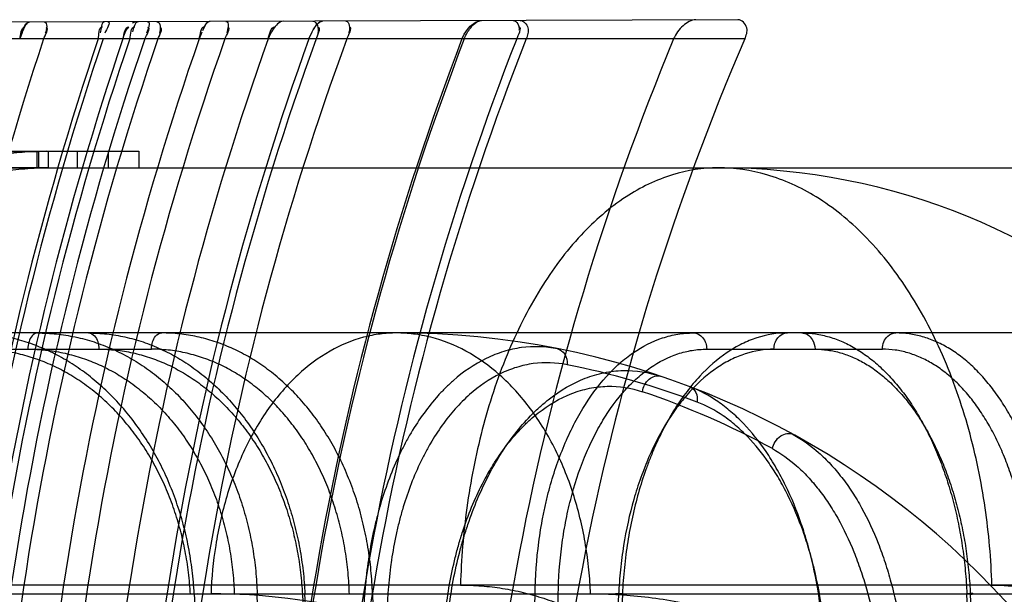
# Model space of a CAD drawing. Header units: millimetres. Extents: x 0 to 297, y 0 to 210.
# Tile 293 of 455: x 145.4485 to 145.5738, y 160.0682 to 160.1413. Entities that reach past the tile are written whole.
import ezdxf

# ---------------------------------------------------------------- set-up
doc = ezdxf.new("R2010")
doc.units = ezdxf.units.MM
doc.header["$LTSCALE"] = 16.335
doc.layers.add('INTFCLR_144815', color=7, linetype='CONTINUOUS')
doc.layers.add('INTFCLR_72935', color=7, linetype='CONTINUOUS')

msp = doc.modelspace()

# ---------------------------------------------------------------- linework, layer by layer
at = {"layer": 'INTFCLR_144815', "color": 9, "linetype": 'Continuous'}
for p, q in [((145.3242525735, 160.1245782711), (145.4521979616, 160.1245782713)), ((145.4521979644, 160.1224782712), (145.4521979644, 160.1245782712)), ((145.3539629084, 160.1224782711), (145.6423919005, 160.1224782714)), ((145.6014636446, 160.1014782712), (145.3308172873, 160.1014782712)), ((145.425173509, 160.0994149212), (145.4652949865, 160.0994149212)), ((145.5359163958, 160.0994149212), (145.5582646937, 160.0994149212)), ((145.6651018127, 160.0694090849), (145.2683293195, 160.0694090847)), ((145.2958652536, 160.0683100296), (145.6185905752, 160.0683100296)), ((145.4707382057, 160.0683100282), (145.4744237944, 159.998005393)), ((145.4810055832, 159.9980053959), (145.4787561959, 160.0683100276)), ((145.4845003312, 160.0682367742), (145.4881980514, 159.9964782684)), ((145.48844793, 159.9980053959), (145.4848285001, 160.0683100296)), ((145.4934130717, 160.0683100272), (145.495494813, 159.998005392)), ((145.5128797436, 159.9964782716), (145.514083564, 160.0683100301)), ((145.5170382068, 160.0682367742), (145.514083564, 160.0683100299)), ((145.5158315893, 159.9964782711), (145.5170382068, 160.0682367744)), ((145.5247185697, 160.0682367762), (145.5214870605, 159.9964782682)), ((145.5252041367, 160.0683100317), (145.5219652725, 159.9964782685)), ((145.5252041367, 160.0683100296), (145.524338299, 160.0683094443)), ((145.5252041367, 160.0683100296), (145.524338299, 160.0683094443)), ((145.5721475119, 159.9980053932), (145.5690031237, 160.0683100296)), ((145.5694436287, 160.0682367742), (145.5726575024, 159.9964782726))]:
    msp.add_line(p, q, dxfattribs=at)
at = {"layer": 'INTFCLR_144815', "color": 6, "linetype": 'Continuous'}
for p, q in [((145.4507612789, 160.1224782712), (145.4507612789, 160.1245782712)), ((145.4509415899, 160.1245782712), (145.4509415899, 160.1224782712)), ((145.4521979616, 160.1245782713), (145.4636835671, 160.1245782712)), ((145.4559151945, 160.1224782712), (145.4559151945, 160.1245782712)), ((145.4598168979, 160.1245782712), (145.4598168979, 160.1224782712)), ((145.4636835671, 160.1245782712), (145.4636835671, 160.1224782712)), ((145.4711035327, 160.0683003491), (145.4702573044, 160.0682367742)), ((145.4758442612, 160.0682367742), (145.4787561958, 160.0683100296)), ((145.4845003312, 160.0682367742), (145.485249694, 160.0683048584)), ((145.4845003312, 160.0682367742), (145.485249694, 160.0683048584)), ((145.4934130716, 160.0683100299), (145.4904820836, 160.0682367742))]:
    msp.add_line(p, q, dxfattribs=at)
at = {"layer": 'INTFCLR_144815', "color": 9, "linetype": 'Continuous'}
for centre, radius, start, end in [((145.5373919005, 160.0384782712), 0.084, 3.0000000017, 89.9999999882), ((145.4964636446, 159.9964782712), 0.105, 3.0000000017, 89.99999998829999), ((145.4980455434, 159.996341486), 0.103079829, 69.173472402, 78.74876481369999), ((145.4947522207, 159.9963333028), 0.1030975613, 61.29775105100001, 71.33346142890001), ((145.4729115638, 159.988714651), 0.079595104, 75.9035747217, 90.019905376)]:
    msp.add_arc(centre, radius, start, end, dxfattribs=at)
at = {"layer": 'INTFCLR_144815', "color": 6, "linetype": 'Continuous'}
for points, knots in [([(145.3657626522, 160.1151069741), (145.3728248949, 160.1173183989), (145.3870964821, 160.1206378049), (145.4088412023, 160.1232729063), (145.4305271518, 160.1244255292), (145.4449809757, 160.124572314), (145.4521979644, 160.1245782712)], [0, 0, 0, 0, 0.2535733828, 0.5032635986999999, 0.7518024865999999, 1, 1, 1, 1]), ([(145.4519250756, 160.1245782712), (145.4510208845, 160.1245782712), (145.44918155, 160.1245057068), (145.4464159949, 160.1241741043), (145.4436388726, 160.1236111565), (145.4408888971, 160.122820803), (145.4390939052, 160.1221484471), (145.4382062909, 160.1217767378)], [0, 0, 0, 0, 0.1925048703, 0.3914276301, 0.5923956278, 0.7951229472, 1, 1, 1, 1]), ([(145.4521979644, 160.1224782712), (145.4450373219, 160.1224721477), (145.4307152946, 160.1223320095), (145.4092547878, 160.1212222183), (145.3877928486, 160.1186863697), (145.3737169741, 160.1154833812), (145.3667578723, 160.1133493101)], [0, 0, 0, 0, 0.2492321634, 0.4981653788, 0.7475520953, 1, 1, 1, 1]), ([(145.4382062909, 160.1195660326), (145.4386948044, 160.1197791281), (145.43967811, 160.120182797), (145.4411738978, 160.1207207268), (145.4426836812, 160.1211883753), (145.4442054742, 160.1215851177), (145.4457373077, 160.1219104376), (145.4472771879, 160.1221639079), (145.4488231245, 160.122345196), (145.4503730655, 160.1224540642), (145.4514079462, 160.1224782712), (145.4519250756, 160.1224782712)], [0, 0, 0, 0, 0.1132110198, 0.2256991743, 0.3375447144, 0.448830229, 0.5596422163, 0.6700704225, 0.7802093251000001, 0.890153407, 1, 1, 1, 1]), ([(145.4707381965, 160.0683100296), (145.470686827, 160.0693009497), (145.470515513, 160.0712844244), (145.4700526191, 160.0742350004), (145.4693835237, 160.0771427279), (145.4685168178, 160.0799646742), (145.4674654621, 160.0826701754), (145.4662414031, 160.0852419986), (145.464849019, 160.0876759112), (145.4632949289, 160.0899598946), (145.4615957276, 160.092070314), (145.4597667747, 160.0939918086), (145.4578206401, 160.0957145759), (145.4557643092, 160.097232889), (145.4536154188, 160.0985329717), (145.4513960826, 160.0996033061), (145.4491311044, 160.1004365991), (145.4468295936, 160.1010340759), (145.4444922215, 160.1013967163), (145.442917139, 160.1014782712), (145.4421266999, 160.1014782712)], [0, 0, 0, 0, 0.0617777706, 0.1238354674, 0.1858056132, 0.2473860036, 0.307469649, 0.3663620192, 0.4245566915, 0.4818793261, 0.5381808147, 0.5930602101, 0.6468476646, 0.6997983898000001, 0.7519894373, 0.8029899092, 0.8529702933, 0.9020099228, 0.9507870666, 1, 1, 1, 1]), ([(145.4508217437, 160.1014782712), (145.4516235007, 160.1014782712), (145.4532371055, 160.1013932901), (145.4556430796, 160.1010093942), (145.4580228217, 160.1003675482), (145.4603402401, 160.0994759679), (145.462570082, 160.0983485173), (145.4646991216, 160.0969983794), (145.466725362, 160.0954293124), (145.4686356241, 160.0936505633), (145.4704093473, 160.09168224), (145.4720325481, 160.0895445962), (145.4734991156, 160.0872506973), (145.4748040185, 160.084809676), (145.4759352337, 160.0822439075), (145.4768830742, 160.079580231), (145.4776416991, 160.0768475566), (145.4782126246, 160.0740560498), (145.4785966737, 160.0712061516), (145.4787245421, 160.0692814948), (145.4787561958, 160.0683100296)], [0, 0, 0, 0, 0.0502617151, 0.1010757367, 0.1524668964, 0.2044921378, 0.2564607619, 0.3088525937, 0.362297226, 0.4168894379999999, 0.4722657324, 0.5281953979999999, 0.584964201, 0.6427688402, 0.7015443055, 0.7605864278, 0.8198563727, 0.8791881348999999, 0.9390670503, 1, 1, 1, 1]), ([(145.4573068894, 160.1014782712), (145.4580792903, 160.1014782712), (145.4596362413, 160.1013928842), (145.4619596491, 160.1010082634), (145.4642624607, 160.1003654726), (145.4665096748, 160.0994728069), (145.4686769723, 160.0983444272), (145.4707517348, 160.0969933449), (145.4727295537, 160.0954250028), (145.4745995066, 160.0936479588), (145.4763416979, 160.0916824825), (145.4779445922, 160.089545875), (145.4794002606, 160.087252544), (145.4807034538, 160.0848115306), (145.4818418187, 160.0822458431), (145.4828058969, 160.0795822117), (145.4835895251, 160.0768495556), (145.4841934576, 160.0740579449), (145.4846184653, 160.0712078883), (145.4847790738, 160.0692822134), (145.4848285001, 160.0683100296)], [0, 0, 0, 0, 0.0489164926, 0.0985191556, 0.1488645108, 0.2000361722, 0.2513761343, 0.3033546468, 0.3566006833, 0.411010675, 0.4665166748, 0.5227417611, 0.5799892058, 0.6383739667, 0.6978240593, 0.7575983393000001, 0.817629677, 0.8777249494, 0.9383516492, 1, 1, 1, 1]), ([(145.4934130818, 160.0683100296), (145.4933831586, 160.0693001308), (145.4932575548, 160.0712815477), (145.4928711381, 160.0742315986), (145.4922864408, 160.0771388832), (145.4915108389, 160.0799606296), (145.4905555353, 160.0826660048), (145.4894319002, 160.0852377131), (145.488144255, 160.0876716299), (145.4866986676, 160.0899558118), (145.4851103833, 160.0920666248), (145.4833936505, 160.0939885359), (145.4815605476, 160.0957118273), (145.4796176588, 160.097230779), (145.4775814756, 160.0985316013), (145.4754728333, 160.0996025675), (145.4733155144, 160.1004363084), (145.4711184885, 160.1010341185), (145.4688824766, 160.1013968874), (145.4673738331, 160.1014782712), (145.466616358, 160.1014782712)], [0, 0, 0, 0, 0.0631929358, 0.126549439, 0.1896701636, 0.2522269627, 0.313085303, 0.3725485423, 0.4311067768, 0.4885793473, 0.5448197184, 0.5994393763, 0.6527806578, 0.7051146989, 0.7565442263, 0.8066835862, 0.8557420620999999, 0.9038361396, 0.9516764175, 1, 1, 1, 1]), ([(145.5479956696, 160.1014782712), (145.5485810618, 160.1014782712), (145.5497673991, 160.1013918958), (145.551534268, 160.1010040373), (145.5532850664, 160.100356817), (145.554992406, 160.0994597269), (145.556638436, 160.0983278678), (145.5582146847, 160.0969741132), (145.5597179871, 160.0954040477), (145.5611402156, 160.0936264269), (145.5624665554, 160.0916614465), (145.5636886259, 160.0895260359), (145.5648004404, 160.0872342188), (145.5657979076, 160.0847950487), (145.5666715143, 160.0822316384), (145.5674141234, 160.0795705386), (145.5680209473, 160.0768404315), (145.568492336, 160.0740513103), (145.5688288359, 160.0712036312), (145.5689604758, 160.0692814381), (145.5690031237, 160.0683100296)], [0, 0, 0, 0, 0.0410983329, 0.0831685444, 0.1265987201, 0.1717480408, 0.2182249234, 0.2665499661, 0.3173705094, 0.3706132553, 0.426187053, 0.483644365, 0.5432036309, 0.6048932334, 0.6685387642, 0.7332287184, 0.7987610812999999, 0.8647983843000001, 0.9317351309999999, 1, 1, 1, 1]), ([(145.580038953, 160.0683100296), (145.5800217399, 160.0692994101), (145.5799377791, 160.0712772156), (145.5796622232, 160.0742246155), (145.5792369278, 160.0771291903), (145.5786672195, 160.0799484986), (145.577961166, 160.0826517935), (145.5771274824, 160.0852212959), (145.5761687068, 160.0876550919), (145.5750902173, 160.0899385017), (145.5739031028, 160.0920486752), (145.5726192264, 160.0939688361), (145.5712463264, 160.0956914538), (145.5697885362, 160.0972115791), (145.5682577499, 160.0985152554), (145.5666684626, 160.0995905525), (145.5650393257, 160.100428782), (145.5633771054, 160.1010305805), (145.5616827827, 160.1013961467), (145.5605364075, 160.1014782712), (145.5599633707, 160.1014782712)], [0, 0, 0, 0, 0.0700922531, 0.1401518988, 0.2095979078, 0.2779298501, 0.3437875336, 0.4073989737, 0.4691646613, 0.528952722, 0.5861349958, 0.6405092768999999, 0.6923935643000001, 0.7419689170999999, 0.7894688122, 0.8345523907, 0.8775908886, 0.9189159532, 0.9594095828, 1, 1, 1, 1]), ([(145.5694436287, 160.0682367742), (145.5695702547, 160.0682480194), (145.5702127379, 160.0683587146), (145.569275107, 160.0683156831), (145.5690031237, 160.0683100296)], [0, 0, 0, 0, 0.3184744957, 1, 1, 1, 1]), ([(145.5694436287, 160.0682367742), (145.5695702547, 160.0682480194), (145.5702127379, 160.0683587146), (145.569275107, 160.0683156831), (145.5690031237, 160.0683100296)], [0, 0, 0, 0, 0.3184744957, 1, 1, 1, 1])]:
    msp.add_open_spline(points, degree=3, knots=knots, dxfattribs=at)
at = {"layer": 'INTFCLR_144815', "color": 9, "linetype": 'Continuous'}
for points, knots in [([(145.5373919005, 160.1224782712), (145.5354343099, 160.1224782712), (145.5312655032, 160.1218265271), (145.5252169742, 160.118863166), (145.5194860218, 160.1138540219), (145.5144047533, 160.1069811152), (145.510236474, 160.0985986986), (145.5071622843, 160.0892038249), (145.5052480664, 160.0793629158), (145.5046983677, 160.072699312), (145.5045972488, 160.0694090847)], [0, 0, 0, 0, 0.08645357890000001, 0.183076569, 0.2936436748, 0.4193778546, 0.5582098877, 0.7053461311, 0.8546242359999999, 1, 1, 1, 1]), ([(145.5721928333, 160.0694090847), (145.572085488, 160.0727005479), (145.5715010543, 160.0793724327), (145.5694660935, 160.0892226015), (145.5661966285, 160.0986277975), (145.5617619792, 160.1070187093), (145.5563561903, 160.113893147), (145.5502674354, 160.1188909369), (145.5438615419, 160.1218341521), (145.5394666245, 160.1224782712), (145.5373919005, 160.1224782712)], [0, 0, 0, 0, 0.1425941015, 0.2892961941, 0.4344549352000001, 0.5723109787, 0.6983801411, 0.8106782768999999, 0.9101657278, 1, 1, 1, 1]), ([(145.4508217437, 160.1014782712), (145.4505544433, 160.1014782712), (145.4500382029, 160.1011342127), (145.4496822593, 160.1003396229), (145.449590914, 160.0997396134), (145.4495875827, 160.0994149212)], [0, 0, 0, 0, 0.3094489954, 0.6240898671, 1, 1, 1, 1]), ([(145.4573068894, 160.1014782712), (145.4575889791, 160.1014782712), (145.4581334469, 160.1011489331), (145.4585270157, 160.1003450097), (145.4586246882, 160.0997401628), (145.4586282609, 160.0994149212)], [0, 0, 0, 0, 0.3193258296, 0.6318040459, 1, 1, 1, 1]), ([(145.4652949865, 160.0994149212), (145.465298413, 160.0997268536), (145.4653908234, 160.1003170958), (145.4657674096, 160.1011247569), (145.4663206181, 160.1014782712), (145.466616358, 160.1014782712)], [0, 0, 0, 0, 0.3534253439, 0.6649411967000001, 1, 1, 1, 1]), ([(145.4964636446, 160.1014782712), (145.4957743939, 160.1014782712), (145.4943660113, 160.1013861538), (145.4914712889, 160.1008120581), (145.4877761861, 160.0992580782), (145.4836492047, 160.0961458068), (145.4799742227, 160.0918498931), (145.4769589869, 160.0865989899), (145.4747364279, 160.0807115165), (145.4733538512, 160.0745463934), (145.4729566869, 160.0703684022), (145.4728839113, 160.0683100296)], [0, 0, 0, 0, 0.0463852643, 0.0946633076, 0.1981219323, 0.3128794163, 0.4394758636, 0.5759932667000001, 0.7183599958, 0.8613888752, 1, 1, 1, 1]), ([(145.5211420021, 160.0683100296), (145.5211233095, 160.0688151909), (145.5210699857, 160.069832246), (145.5208983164, 160.0718871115), (145.5204163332, 160.07554408), (145.5191997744, 160.0807233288), (145.5168692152, 160.0866155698), (145.5137070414, 160.0918698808), (145.5098549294, 160.0961643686), (145.5055342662, 160.0992695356), (145.5016803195, 160.1008139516), (145.4990085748, 160.1013197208), (145.497542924, 160.1014559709), (145.4968211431, 160.1014782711), (145.4964636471, 160.1014782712)], [0, 0, 0, 0, 0.0334345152, 0.06734841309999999, 0.1363626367, 0.2772581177, 0.4180232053, 0.5538030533, 0.6807505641, 0.7969575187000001, 0.9026976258, 0.952274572, 0.9763550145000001, 1, 1, 1, 1]), ([(145.5140835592, 160.0683100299), (145.5141221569, 160.0705000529), (145.5143598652, 160.0737626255), (145.5149644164, 160.0775091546), (145.5153988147, 160.0795934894), (145.5161164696, 160.0825704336), (145.5171942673, 160.0858982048), (145.5185998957, 160.0890229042), (145.5194674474, 160.0906798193), (145.5207691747, 160.0929348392), (145.5222683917, 160.095008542), (145.5239773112, 160.0968027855), (145.5250956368, 160.0978525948), (145.5270758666, 160.0994140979), (145.5293017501, 160.1005633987), (145.5312743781, 160.1011314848), (145.5325715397, 160.1013972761), (145.5335614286, 160.1014782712), (145.5342177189, 160.1014782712)], [0, 0, 0, 0, 0.1550961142, 0.2309727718, 0.2686005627, 0.3058243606, 0.4478078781, 0.5153475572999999, 0.5482357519, 0.5801905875, 0.6997441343, 0.7279830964, 0.7555916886, 0.8082820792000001, 0.9063142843, 0.9300731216, 0.9535291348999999, 1, 1, 1, 1]), ([(145.5461745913, 160.1014782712), (145.5448640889, 160.1014782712), (145.5428542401, 160.101141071), (145.5406770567, 160.1002413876), (145.5394390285, 160.0995743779), (145.5375249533, 160.0983713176), (145.5354491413, 160.0965357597), (145.5336407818, 160.0943778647), (145.5326282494, 160.0929862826), (145.5311057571, 160.0906863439), (145.5298044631, 160.0881716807), (145.5287036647, 160.0855129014), (145.5279910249, 160.0836089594), (145.5268784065, 160.0801135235), (145.5260884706, 160.0764780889), (145.5256266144, 160.0732790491), (145.5253731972, 160.0710801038), (145.5252532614, 160.0694199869), (145.5252041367, 160.0683100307)], [0, 0, 0, 0, 0.0921262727, 0.1402361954, 0.1652485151, 0.19089814, 0.299084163, 0.3579381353, 0.3886855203, 0.4200105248, 0.55180504, 0.5866888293, 0.6223203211, 0.6946805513, 0.8444138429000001, 0.883072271, 0.9218954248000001, 1, 1, 1, 1]), ([(145.5342177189, 160.1014782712), (145.5346625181, 160.1014782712), (145.535381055, 160.1010705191), (145.53582416, 160.1001981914), (145.5359127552, 160.0996727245), (145.5359163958, 160.0994149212)], [0, 0, 0, 0, 0.459665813, 0.7335536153, 1, 1, 1, 1]), ([(145.5444759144, 160.0994149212), (145.5444795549, 160.0996727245), (145.54456815, 160.1001981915), (145.545011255, 160.1010705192), (145.545729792, 160.1014782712), (145.5461745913, 160.1014782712)], [0, 0, 0, 0, 0.2664463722, 0.5403341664, 1, 1, 1, 1]), ([(145.5479956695, 160.1014782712), (145.5482561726, 160.1014782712), (145.548808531, 160.1013103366), (145.5494964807, 160.1005766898), (145.5496882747, 160.0998448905), (145.5496943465, 160.0994149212)], [0, 0, 0, 0, 0.2674608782, 0.5585027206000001, 1, 1, 1, 1]), ([(145.5582646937, 160.0994149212), (145.5582691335, 160.0997293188), (145.5583911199, 160.1003427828), (145.5589308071, 160.1011799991), (145.559599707, 160.1014782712), (145.5599633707, 160.1014782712)], [0, 0, 0, 0, 0.3233718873, 0.6259930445, 1, 1, 1, 1]), ([(145.4702573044, 160.0682367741), (145.4702089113, 160.0691592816), (145.4700496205, 160.0709991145), (145.4696231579, 160.0737297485), (145.4690118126, 160.0764103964), (145.4682211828, 160.0790212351), (145.4672564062, 160.0815428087), (145.4661241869, 160.0839570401), (145.464832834, 160.0862476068), (145.4633907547, 160.0883984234), (145.4618086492, 160.0903946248), (145.4600969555, 160.0922209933), (145.4582687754, 160.0938651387), (145.4563361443, 160.0953149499), (145.4543124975, 160.0965606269), (145.4522116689, 160.0975924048), (145.4500497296, 160.0984025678), (145.447843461, 160.0989858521), (145.4456090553, 160.0993368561), (145.4441085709, 160.0994149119), (145.4433608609, 160.0994149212)], [0, 0, 0, 0, 0.0611914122, 0.1222153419, 0.1829330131, 0.2431697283, 0.3027654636, 0.361615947, 0.4196421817, 0.4767773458, 0.5329717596, 0.5881802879, 0.6423889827, 0.695635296, 0.7479993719, 0.7995680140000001, 0.8504307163, 0.9006839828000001, 0.9504712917, 1, 1, 1, 1]), ([(145.4495875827, 160.0994149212), (145.4503354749, 160.0994149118), (145.4518348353, 160.0993368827), (145.4540648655, 160.0989851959), (145.4562611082, 160.098400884), (145.4584070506, 160.0975897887), (145.460486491, 160.0965573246), (145.4624843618, 160.0953110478), (145.4643873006, 160.0938604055), (145.466181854, 160.0922152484), (145.4678559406, 160.090387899), (145.4693966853, 160.088390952), (145.4707941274, 160.0862395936), (145.4720380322, 160.0839483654), (145.4731203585, 160.0815331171), (145.4740328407, 160.0790105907), (145.4747690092, 160.0763999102), (145.4753242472, 160.0737211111), (145.4756937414, 160.0709935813), (145.4758148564, 160.0691574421), (145.4758442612, 160.0682367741)], [0, 0, 0, 0, 0.04987264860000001, 0.0999051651, 0.1502864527, 0.2011534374, 0.2526306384, 0.3048543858, 0.3579391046, 0.4119677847, 0.4669861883, 0.5229973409, 0.5799694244, 0.637875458, 0.6966772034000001, 0.7562949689, 0.8165953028, 0.8774051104, 0.9385746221, 1, 1, 1, 1]), ([(145.4586282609, 160.0994149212), (145.4593475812, 160.0994149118), (145.460791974, 160.0993365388), (145.4629421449, 160.0989843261), (145.4650644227, 160.0983994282), (145.4671428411, 160.0975877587), (145.4691617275, 160.0965548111), (145.4711064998, 160.0953082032), (145.4729642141, 160.0938573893), (145.474721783, 160.09221224), (145.4763674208, 160.0903850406), (145.4778885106, 160.0883883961), (145.4792752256, 160.0862374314), (145.4805174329, 160.0839466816), (145.4816070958, 160.0815319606), (145.4825359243, 160.0790099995), (145.4832973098, 160.0763998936), (145.4838863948, 160.0737216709), (145.4842981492, 160.0709946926), (145.4844528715, 160.0691579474), (145.4845003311, 160.0682367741)], [0, 0, 0, 0, 0.0484674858, 0.0972409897, 0.1465391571, 0.1965208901, 0.2473248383, 0.299092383, 0.3519348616, 0.405925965, 0.4610962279, 0.5174293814, 0.5748699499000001, 0.6333655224, 0.6928507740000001, 0.7532178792, 0.8143042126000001, 0.8759073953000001, 0.9378494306, 1, 1, 1, 1]), ([(145.4904820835, 160.0682367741), (145.4904548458, 160.0691584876), (145.490340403, 160.0709963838), (145.4899878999, 160.073726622), (145.4894567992, 160.0764069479), (145.4887520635, 160.0790175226), (145.487878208, 160.0815389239), (145.4868412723, 160.0839530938), (145.4856488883, 160.0862436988), (145.4843087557, 160.0883946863), (145.4828308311, 160.0903911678), (145.4812247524, 160.0922179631), (145.4795028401, 160.0938626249), (145.4776763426, 160.095313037), (145.4757579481, 160.0965593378), (145.4737607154, 160.0975917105), (145.4716999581, 160.0984023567), (145.4695917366, 160.0989859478), (145.4674515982, 160.0993370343), (145.466012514, 160.099414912), (145.4652949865, 160.0994149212)], [0, 0, 0, 0, 0.06257519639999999, 0.1248556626, 0.1866808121, 0.2478568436, 0.3082074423, 0.3676164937, 0.4259976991, 0.4832810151, 0.5394189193, 0.594373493, 0.6481451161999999, 0.7007911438, 0.7524180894, 0.8031453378, 0.8531013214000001, 0.9024260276, 0.9513082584, 1, 1, 1, 1]), ([(145.516935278, 160.0994632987), (145.5154409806, 160.0997603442), (145.5130907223, 160.0998364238), (145.5104537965, 160.099248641), (145.5089698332, 160.0987294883), (145.5067012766, 160.0977330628), (145.5045850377, 160.0962735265), (145.5026941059, 160.0945051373), (145.501410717, 160.0931571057), (145.4999015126, 160.0912804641), (145.498556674, 160.0892164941), (145.4975589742, 160.087435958), (145.4960994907, 160.0845428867), (145.494927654, 160.0814457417), (145.4940203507, 160.0782250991), (145.4934673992, 160.0759610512), (145.4926894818, 160.071878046), (145.4923662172, 160.0683074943), (145.4922973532, 160.0659130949)], [0, 0, 0, 0, 0.09771588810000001, 0.1472704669, 0.1727131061, 0.1984371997, 0.3060937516, 0.3349763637, 0.3645291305, 0.4253885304, 0.4891348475, 0.5222846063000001, 0.5562566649, 0.6969275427, 0.733562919, 0.7708730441, 0.8463655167, 1, 1, 1, 1]), ([(145.5169352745, 160.0994632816), (145.5173124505, 160.0993883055), (145.5180483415, 160.0987825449), (145.5181873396, 160.0978949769), (145.5181575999, 160.0974402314)], [0, 0, 0, 0, 0.457655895, 1, 1, 1, 1]), ([(145.5170382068, 160.0682367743), (145.5170728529, 160.0702952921), (145.5172934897, 160.0733620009), (145.5178585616, 160.0768838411), (145.5182647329, 160.0788431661), (145.5189362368, 160.0816413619), (145.5199458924, 160.084769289), (145.5212632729, 160.087706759), (145.5220765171, 160.0892643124), (145.5232967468, 160.0913838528), (145.5247026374, 160.0933331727), (145.526305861, 160.0950199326), (145.5273550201, 160.0960067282), (145.5292129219, 160.097474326), (145.531301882, 160.0985547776), (145.5331533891, 160.0990890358), (145.5343710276, 160.099338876), (145.5353002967, 160.0994149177), (145.5359163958, 160.0994149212)], [0, 0, 0, 0, 0.1551843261, 0.2310962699, 0.2687402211, 0.3059786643, 0.4480042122, 0.5155515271, 0.5484407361, 0.5803955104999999, 0.6999255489, 0.7281549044, 0.7557526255, 0.8084172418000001, 0.9063806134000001, 0.9301219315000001, 0.9535610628, 1, 1, 1, 1]), ([(145.5444759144, 160.0994149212), (145.5432425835, 160.099414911), (145.5413510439, 160.0990980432), (145.5393017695, 160.0982520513), (145.5381361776, 160.0976251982), (145.5363342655, 160.096494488), (145.534379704, 160.0947691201), (145.5326763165, 160.092740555), (145.5317224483, 160.0914324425), (145.5302881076, 160.089270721), (145.5290616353, 160.0869069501), (145.5280237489, 160.0844075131), (145.5273518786, 160.0826178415), (145.5263028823, 160.0793322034), (145.525556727, 160.0759149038), (145.5251196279, 160.0729076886), (145.524879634, 160.0708407), (145.5247655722, 160.069280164), (145.5247185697, 160.0682367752)], [0, 0, 0, 0, 0.09218057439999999, 0.1403214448, 0.1653478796, 0.1910107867, 0.2992378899, 0.3581064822, 0.388858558, 0.4201858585, 0.5519765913, 0.5868545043, 0.6224779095, 0.6948168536, 0.8444924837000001, 0.8831327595, 0.9219368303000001, 1, 1, 1, 1]), ([(145.5496943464, 160.0994149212), (145.5502392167, 160.0994149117), (145.5513391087, 160.0993356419), (145.5529732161, 160.098980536), (145.5545858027, 160.0983917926), (145.5561646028, 160.0975760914), (145.5576978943, 160.0965396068), (145.559175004, 160.0952904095), (145.5605866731, 160.0938379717), (145.5619232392, 160.0921922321), (145.5631761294, 160.0903651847), (145.5643357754, 160.0883695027), (145.5653949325, 160.0862199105), (145.5663458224, 160.0839309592), (145.5671823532, 160.0815182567), (145.567898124, 160.0789985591), (145.5684880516, 160.0763908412), (145.5689483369, 160.0737150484), (145.5692750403, 160.0709905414), (145.5694024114, 160.0691572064), (145.5694436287, 160.0682367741)], [0, 0, 0, 0, 0.0407011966, 0.08204297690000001, 0.1245302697, 0.168562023, 0.2144606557, 0.2624873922, 0.3128162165, 0.3655397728, 0.4206675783, 0.4781351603, 0.5378085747, 0.5995429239, 0.6631658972, 0.7284521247, 0.7951074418, 0.8627883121, 0.9311758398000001, 1, 1, 1, 1]), ([(145.5771334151, 160.0682367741), (145.5771181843, 160.0691577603), (145.5770425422, 160.0709922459), (145.5767923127, 160.0737199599), (145.5764069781, 160.076397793), (145.5758902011, 160.079005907), (145.5752452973, 160.0815249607), (145.5744767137, 160.0839370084), (145.5735901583, 160.0862257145), (145.5725912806, 160.0883752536), (145.5714875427, 160.0903707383), (145.5702858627, 160.0921974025), (145.5689954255, 160.0938427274), (145.5676242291, 160.0952949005), (145.5661814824, 160.0965439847), (145.5646763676, 160.0975801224), (145.5631200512, 160.0983949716), (145.5615245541, 160.0989824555), (145.5599018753, 160.0993363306), (145.5588077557, 160.099414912), (145.5582646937, 160.0994149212)], [0, 0, 0, 0, 0.0693995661, 0.1382659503, 0.2062928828, 0.2731414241, 0.3384939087, 0.4021035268, 0.4637640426, 0.5232945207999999, 0.5805528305, 0.6354224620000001, 0.6878573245, 0.7378968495, 0.7856711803, 0.831371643, 0.8752629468, 0.9176865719, 0.9590839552, 1, 1, 1, 1]), ([(145.5181575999, 160.0974402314), (145.5167551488, 160.097718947), (145.5145500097, 160.0977903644), (145.5120770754, 160.0972361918), (145.5106872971, 160.096746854), (145.5085639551, 160.0958087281), (145.5065859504, 160.0944337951), (145.5048217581, 160.0927691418), (145.5036253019, 160.0914996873), (145.5022205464, 160.0897321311), (145.5009708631, 160.0877892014), (145.5000459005, 160.0861127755), (145.4986945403, 160.0833873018), (145.4976163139, 160.080470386), (145.4967881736, 160.0774384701), (145.4962856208, 160.0753056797), (145.4955863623, 160.071457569), (145.4953129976, 160.0680945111), (145.4952687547, 160.0658398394)], [0, 0, 0, 0, 0.0976914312, 0.1471743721, 0.1725712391, 0.1982435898, 0.3056783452, 0.3345042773, 0.3640047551, 0.4247766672, 0.4884590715, 0.5215903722, 0.5555516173, 0.6962629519, 0.7329371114, 0.7702971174, 0.8459277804, 1, 1, 1, 1]), ([(145.502766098, 160.0624877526), (145.5029157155, 160.0650044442), (145.5033717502, 160.0687514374), (145.5043271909, 160.0730255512), (145.5049882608, 160.0753976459), (145.5060597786, 160.078771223), (145.5074107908, 160.0820017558), (145.5090687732, 160.084999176), (145.510197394, 160.0868373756), (145.5117081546, 160.0889521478), (145.5133894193, 160.0908484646), (145.5148100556, 160.0921893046), (145.5168910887, 160.0939231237), (145.519209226, 160.0952980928), (145.5216593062, 160.0961326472), (145.5232537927, 160.096529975), (145.526077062, 160.0968607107), (145.5285296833, 160.0964750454), (145.5300531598, 160.0959606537)], [0, 0, 0, 0, 0.1536085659, 0.2291565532, 0.2666908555, 0.3036012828, 0.4448362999, 0.4788681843, 0.5122647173, 0.5762199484, 0.6369511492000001, 0.666341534, 0.695148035, 0.8020376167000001, 0.8275046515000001, 0.8527355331, 0.9020288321, 1, 1, 1, 1]), ([(145.5277496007, 160.0940076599), (145.5277926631, 160.0943011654), (145.527989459, 160.0948971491), (145.5286412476, 160.0958062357), (145.5295828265, 160.0961194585), (145.5300531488, 160.0959606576)], [0, 0, 0, 0, 0.2671341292, 0.5529798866, 1, 1, 1, 1]), ([(145.5024332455, 160.0624144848), (145.5025444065, 160.0647903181), (145.5029300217, 160.0683285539), (145.5037835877, 160.0723677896), (145.5043813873, 160.0746075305), (145.5053545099, 160.0777897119), (145.5065944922, 160.0808380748), (145.508126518, 160.0836675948), (145.5091708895, 160.0854013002), (145.5105727, 160.0873954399), (145.512136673, 160.0891843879), (145.5134605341, 160.0904491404), (145.5154019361, 160.0920838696), (145.5175699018, 160.0933809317), (145.5198645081, 160.0941676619), (145.5213595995, 160.0945427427), (145.5240120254, 160.0948553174), (145.5263168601, 160.0944913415), (145.5277496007, 160.0940076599)], [0, 0, 0, 0, 0.1542205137, 0.2299439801, 0.2675366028, 0.3044886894, 0.4457272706, 0.4797295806, 0.5130837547, 0.5769222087, 0.6375114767, 0.6668218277, 0.6955443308, 0.8021303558, 0.8275356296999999, 0.8527161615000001, 0.9019482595, 1, 1, 1, 1]), ([(145.5508468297, 160.0605744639), (145.5507915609, 160.0624958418), (145.5505098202, 160.0663004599), (145.5497092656, 160.0709821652), (145.5487957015, 160.0745986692), (145.5477277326, 160.0780258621), (145.5464023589, 160.0812765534), (145.5449961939, 160.0839347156), (145.54414016, 160.0853607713), (145.542855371, 160.0873308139), (145.5411881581, 160.0894296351), (145.5392895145, 160.0912338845), (145.5381797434, 160.0921374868), (145.5365408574, 160.0933339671), (145.5350488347, 160.0941406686), (145.5338096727, 160.094612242)], [0, 0, 0, 0, 0.1439860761, 0.2853094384, 0.3551749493, 0.4232683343, 0.5541201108, 0.6173545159, 0.6483702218, 0.6786754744, 0.7935451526, 0.8479701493, 0.8746010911, 0.900682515, 1, 1, 1, 1]), ([(145.5338096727, 160.094612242), (145.5341294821, 160.0944905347), (145.534698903, 160.0938787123), (145.5347499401, 160.0930878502), (145.5346945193, 160.0926861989)], [0, 0, 0, 0, 0.4576858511, 1, 1, 1, 1]), ([(145.5511347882, 160.0605012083), (145.5510500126, 160.0623240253), (145.5507239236, 160.065930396), (145.54990352, 160.0703631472), (145.5489959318, 160.0737848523), (145.5479479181, 160.0770253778), (145.5466637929, 160.0800974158), (145.5453121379, 160.0826088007), (145.5444917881, 160.0839555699), (145.5432638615, 160.0858152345), (145.5416765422, 160.0877960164), (145.5398741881, 160.0894993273), (145.5388225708, 160.0903519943), (145.5372730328, 160.091479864), (145.5358642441, 160.0922412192), (145.5346945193, 160.0926861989)], [0, 0, 0, 0, 0.1442075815, 0.2857236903, 0.3556731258, 0.4238379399, 0.5547877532, 0.6180481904, 0.6490686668, 0.6793743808, 0.7941690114, 0.8485102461, 0.8750836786, 0.901097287, 1, 1, 1, 1]), ([(145.5442656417, 160.0867629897), (145.5443356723, 160.0870688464), (145.5446073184, 160.0876885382), (145.545386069, 160.0885851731), (145.5464474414, 160.088819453), (145.5469062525, 160.0885681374)], [0, 0, 0, 0, 0.2650970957, 0.5580199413, 1, 1, 1, 1]), ([(145.5469062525, 160.0885681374), (145.5480710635, 160.0879301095), (145.5497321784, 160.0867263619), (145.5517051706, 160.0847885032), (145.55312635, 160.0831051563), (145.5544473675, 160.0812381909), (145.5560928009, 160.0784888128), (145.5573012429, 160.0758762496), (145.5581866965, 160.0735212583), (145.5587526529, 160.0718724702), (145.5596408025, 160.0688838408), (145.5603989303, 160.0653478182), (145.5609188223, 160.0617202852), (145.5612860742, 160.0579958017), (145.5613856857, 160.0551789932), (145.5613795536, 160.0532969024)], [0, 0, 0, 0, 0.1002033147, 0.1531110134, 0.2085096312, 0.2661594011, 0.3254819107, 0.4500774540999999, 0.4825681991, 0.5153103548, 0.5815777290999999, 0.7177028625, 0.7876464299, 0.8579986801, 1, 1, 1, 1]), ([(145.5442656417, 160.0867629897), (145.5453703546, 160.0861579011), (145.5469480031, 160.0850177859), (145.5488259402, 160.0831822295), (145.5501841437, 160.0815872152), (145.5514523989, 160.0798184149), (145.5530380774, 160.077210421), (145.5542111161, 160.0747311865), (145.5550796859, 160.0724955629), (145.5556382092, 160.070929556), (145.5565220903, 160.0680883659), (145.5572943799, 160.064723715), (145.5578492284, 160.0612679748), (145.5582662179, 160.0577144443), (145.5584164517, 160.0550236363), (145.558451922, 160.0532236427)], [0, 0, 0, 0, 0.0996799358, 0.152413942, 0.2076783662, 0.2652217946, 0.3244798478, 0.4490468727, 0.4815412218, 0.5142909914, 0.5806022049, 0.7169204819, 0.78700019, 0.8575246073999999, 1, 1, 1, 1]), ([(145.5045972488, 160.0694090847), (145.5054950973, 160.0694087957), (145.5072877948, 160.0693390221), (145.5099594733, 160.0690237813), (145.5126029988, 160.068498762), (145.5147750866, 160.0678854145), (145.5164915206, 160.067284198), (145.5181944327, 160.0666075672), (145.5202699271, 160.0656288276), (145.5226529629, 160.0642422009), (145.5249210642, 160.0626424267), (145.5266984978, 160.0611277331), (145.5280433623, 160.0598028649), (145.5293378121, 160.0584026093), (145.5308245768, 160.056523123), (145.532118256, 160.0544941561), (145.533026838, 160.0527806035), (145.533845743, 160.0510058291), (145.5346847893, 160.0487029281), (145.5353761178, 160.0458303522), (145.5356131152, 160.0438666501), (145.5356731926, 160.0428744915)], [0, 0, 0, 0, 0.05990535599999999, 0.1195580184, 0.1793161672, 0.239547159, 0.2699716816, 0.3006297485, 0.3617783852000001, 0.4228769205, 0.4843588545, 0.5467274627, 0.5784374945, 0.6102765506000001, 0.6739139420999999, 0.7380382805, 0.7705219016, 0.8032626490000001, 0.8683949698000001, 0.9336809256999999, 1, 1, 1, 1]), ([(145.5721928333, 160.0694090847), (145.5735755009, 160.0694089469), (145.57638809, 160.0691420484), (145.5794543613, 160.0682418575), (145.5814507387, 160.0673944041), (145.5828094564, 160.0667374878), (145.584478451, 160.0657763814), (145.5864031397, 160.0644084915), (145.5879278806, 160.0630889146), (145.5891004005, 160.0619182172), (145.5902544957, 160.0606507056), (145.5916099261, 160.0589253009), (145.5928147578, 160.0570498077), (145.593691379, 160.0554461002), (145.594512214, 160.0537562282), (145.5953984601, 160.0515429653), (145.5960776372, 160.0492350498), (145.5964965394, 160.0473266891), (145.5968304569, 160.0453657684), (145.5969755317, 160.0438725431), (145.5970252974, 160.042874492)], [0, 0, 0, 0, 0.1035794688, 0.210210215, 0.2378594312, 0.2660175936, 0.3232251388, 0.3819002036, 0.44265055, 0.4740329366, 0.5059841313, 0.5710225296, 0.6381353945, 0.6727121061, 0.7078920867, 0.7788249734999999, 0.8510284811, 0.8878340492, 0.9251403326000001, 1, 1, 1, 1]), ([(145.5211420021, 160.0683100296), (145.5235985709, 160.0683089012), (145.5285916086, 160.0680056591), (145.5347965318, 160.0668440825), (145.5391302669, 160.0656009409), (145.5416400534, 160.0647482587), (145.5431442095, 160.0641832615), (145.5462757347, 160.0629258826), (145.5487172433, 160.0617551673), (145.5508468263, 160.060574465)], [0, 0, 0, 0, 0.2376500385, 0.4825489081, 0.6090319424, 0.6735318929, 0.7389392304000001, 0.7644374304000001, 1, 1, 1, 1])]:
    msp.add_open_spline(points, degree=3, knots=knots, dxfattribs=at)
at = {"layer": 'INTFCLR_72935', "color": 9, "linetype": 'Continuous'}
for p, q in [((145.5398892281, 160.141318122), (145.4371758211, 160.1409595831)), ((145.5407616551, 160.1388643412), (145.4364170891, 160.1388643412))]:
    msp.add_line(p, q, dxfattribs=at)
at = {"layer": 'INTFCLR_72935', "color": 7, "linetype": 'Continuous'}
for p, q in [((145.4488607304, 160.1396840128), (145.4485493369, 160.1388643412)), ((145.471712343, 160.1397157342), (145.4713687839, 160.1388643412))]:
    msp.add_line(p, q, dxfattribs=at)
for points in [[(145.462875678, 160.1408805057), (145.4629220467, 160.1409158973), (145.4629674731, 160.1409472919), (145.4630119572, 160.1409746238), (145.4630556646, 160.1409978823), (145.4630984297, 160.1410169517), (145.4631397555, 160.1410317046), (145.4631794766, 160.1410421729), (145.4632177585, 160.1410484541), (145.4632546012, 160.1410506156)], [(145.4870777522, 160.1411337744), (145.4870367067, 160.1411315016), (145.4869942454, 160.1411249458), (145.4869503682, 160.141114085), (145.4869050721, 160.141098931), (145.4868583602, 160.1410794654), (145.4868102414, 160.1410555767), (145.4867607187, 160.1410271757), (145.4867097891, 160.1409942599), (145.4866574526, 160.1409568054)]]:
    msp.add_lwpolyline(points, dxfattribs=at)
at = {"layer": 'INTFCLR_72935', "color": 6, "linetype": 'Continuous'}
for centre, radius, start, end in [((145.8392261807, 160.010477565), 0.4083440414, 161.6748998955, 180.6473068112), ((145.8396659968, 160.0104775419), 0.4021816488, 161.3838828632, 180.6572222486), ((145.839519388, 160.0104775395), 0.4014499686, 161.3487026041, 180.6584197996), ((145.8401058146, 160.010477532), 0.3996108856, 161.259675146, 180.6614490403), ((145.8398125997, 160.0104775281), 0.3985098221, 161.2059583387, 180.6632761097), ((145.839372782, 160.010477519), 0.3962903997, 161.0967205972, 180.6669896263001), ((145.8390795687, 160.0104775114), 0.3944272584, 161.0040135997, 180.6701393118), ((145.8399592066, 160.0104774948), 0.3903102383, 160.7958298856, 180.6772058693), ((145.8392261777, 160.0104774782), 0.3865256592, 160.6003044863, 180.6838344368), ((145.8402524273, 160.0104774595), 0.3823151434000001, 160.3779389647, 180.6913632), ((145.8401057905, 160.0104774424), 0.3772878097, 160.1055143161, 180.7005734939), ((145.8389329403, 160.0104774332), 0.3753303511, 159.9973390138, 180.7042259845), ((145.8390795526, 160.0104774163), 0.3717930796, 159.7987755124, 180.7109237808), ((145.8403990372, 160.0104773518), 0.3593228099, 159.0653634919, 180.7355873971), ((145.8402524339, 160.0104773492), 0.3589179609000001, 159.0406371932, 180.7364167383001), ((145.838932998, 160.0104773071), 0.3514685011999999, 158.5747232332, 180.7520192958), ((145.8387809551, 160.0104782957), 0.3502014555, 158.4935318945, 180.7549019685), ((145.8403934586, 160.0104782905), 0.3343146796, 157.4166167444, 180.790776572), ((145.8387806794, 160.0104782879), 0.3244970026, 156.6937104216, 180.8147026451)]:
    msp.add_arc(centre, radius, start, end, dxfattribs=at)
at = {"layer": 'INTFCLR_72935', "color": 7, "linetype": 'Continuous'}
for points in [[(145.449807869, 160.1410036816), (145.4492660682, 160.1410016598), (145.449029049, 160.1401978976), (145.4488603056, 160.1396830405)], [(145.4488611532, 160.1396849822), (145.4490453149, 160.1400992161), (145.4491018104, 160.1408529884), (145.4495551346, 160.1408545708)], [(145.4498078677, 160.1410036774), (145.4493544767, 160.1410020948), (145.4491578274, 160.1403436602), (145.4489736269, 160.1399293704)], [(145.4727556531, 160.1410837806), (145.4722745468, 160.1410821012), (145.4720423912, 160.1404056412), (145.4718369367, 160.1399706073)], [(145.4866574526, 160.1409568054), (145.4862433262, 160.1406511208), (145.485894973, 160.1402146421), (145.4857179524, 160.1397313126)], [(145.4485493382, 160.1388643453), (145.4487211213, 160.1393880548), (145.4486593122, 160.1403819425), (145.4492104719, 160.1403799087)], [(145.4616805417, 160.1388643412), (145.4618597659, 160.139386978), (145.4619737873, 160.1400127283), (145.4624088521, 160.1403533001)], [(145.461680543, 160.1388643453), (145.4618634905, 160.1394036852), (145.461869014, 160.1403964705), (145.4624385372, 160.140395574)], [(145.471368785, 160.1388643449), (145.4715587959, 160.1394098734), (145.4715196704, 160.140439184), (145.4720973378, 160.1404367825)]]:
    msp.add_open_spline(points, degree=3, dxfattribs=at)
at = {"layer": 'INTFCLR_72935', "color": 6, "linetype": 'Continuous'}
for points in [[(145.4517002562, 160.1410102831), (145.4521720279, 160.1410119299), (145.451945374, 160.1400461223), (145.4517970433, 160.1395982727)], [(145.4593595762, 160.1410370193), (145.4588568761, 160.1410352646), (145.4589550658, 160.1401151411), (145.4587945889, 160.1396387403)], [(145.4597468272, 160.1410383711), (145.4602362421, 160.1410400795), (145.4595531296, 160.140076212), (145.459396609, 160.1396124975)], [(145.4636413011, 160.1410519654), (145.4631424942, 160.1410502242), (145.463046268, 160.140232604), (145.4628855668, 160.1397603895)], [(145.4648175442, 160.1410560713), (145.4652959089, 160.1410577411), (145.4648473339, 160.1400790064), (145.4646923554, 160.139626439)], [(145.4660020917, 160.1410602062), (145.4664998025, 160.1410619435), (145.4664973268, 160.1400753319), (145.466335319, 160.1396047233)], [(145.4727556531, 160.1410837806), (145.4722527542, 160.1410820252), (145.4719715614, 160.1403862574), (145.4718061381, 160.1399113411)], [(145.4747672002, 160.1410908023), (145.4752561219, 160.1410925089), (145.4750369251, 160.1400891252), (145.4748745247, 160.1396279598)], [(145.4858322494, 160.1411294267), (145.4863780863, 160.1411313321), (145.4866333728, 160.1401244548), (145.4864466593, 160.139611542)], [(145.4900126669, 160.1411440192), (145.4905311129, 160.1411458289), (145.4905615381, 160.1401198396), (145.4903825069, 160.139633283)], [(145.5112918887, 160.141218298), (145.5117681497, 160.1412199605), (145.512200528, 160.1404362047), (145.5120265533, 160.1399928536)], [(145.4515901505, 160.1388643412), (145.4517420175, 160.1393228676), (145.4523929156, 160.1402793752), (145.4519098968, 160.1402776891)], [(145.4585270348, 160.1388643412), (145.4587016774, 160.1393827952), (145.4585307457, 160.1404084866), (145.4590778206, 160.1404103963)], [(145.4616805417, 160.1388643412), (145.4618435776, 160.1393448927), (145.4618253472, 160.140238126), (145.4623327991, 160.1402398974)], [(145.4625502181, 160.1388643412), (145.4627304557, 160.1393939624), (145.4626228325, 160.1404171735), (145.463182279, 160.1404191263)], [(145.4644555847, 160.1388643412), (145.4646179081, 160.1393383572), (145.465356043, 160.1403151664), (145.4648550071, 160.1403134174)], [(145.4661322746, 160.1388643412), (145.4662904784, 160.1393238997), (145.4668972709, 160.140297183), (145.4664112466, 160.1402954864)], [(145.4746457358, 160.1388643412), (145.47481246, 160.1393377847), (145.4755000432, 160.1403301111), (145.4749981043, 160.140328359)], [(145.4801390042, 160.1388643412), (145.4803375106, 160.1394211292), (145.4804171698, 160.1404079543), (145.4810082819, 160.1404100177)], [(145.4862437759, 160.1388643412), (145.4864116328, 160.1393254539), (145.4869761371, 160.1403182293), (145.4864854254, 160.1403165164)], [(145.4901571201, 160.1388643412), (145.4903318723, 160.1393392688), (145.490972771, 160.1403523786), (145.4904667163, 160.1403506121)], [(145.5117528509, 160.1388643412), (145.5119392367, 160.1393393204), (145.5125341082, 160.1403726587), (145.5120238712, 160.1403708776)]]:
    msp.add_open_spline(points, degree=3, dxfattribs=at)
for points, knots in [([(145.4821073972, 160.1411164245), (145.4815480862, 160.1411144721), (145.4807386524, 160.1401647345), (145.4802944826, 160.1393004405), (145.4801390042, 160.1388643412)], [0, 0, 0, 0, 0.5471135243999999, 1, 1, 1, 1]), ([(145.5047956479, 160.1388643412), (145.504959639, 160.1392930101), (145.5055280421, 160.1402895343), (145.506573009, 160.141201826), (145.5072863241, 160.1412043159)], [0, 0, 0, 0, 0.3915140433, 1, 1, 1, 1]), ([(145.5050825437, 160.1388643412), (145.5052499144, 160.1393012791), (145.5057539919, 160.1402238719), (145.5066519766, 160.1412021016), (145.5072811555, 160.1412042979)], [0, 0, 0, 0, 0.4264932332, 1, 1, 1, 1]), ([(145.5121950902, 160.1412214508), (145.5126464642, 160.1412230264), (145.5134814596, 160.1402536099), (145.5131381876, 160.1393118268), (145.5129618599, 160.1388643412)], [0, 0, 0, 0, 0.484128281, 1, 1, 1, 1]), ([(145.5345338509, 160.1412994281), (145.5339428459, 160.1412973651), (145.5327296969, 160.1405683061), (145.531979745, 160.1395045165), (145.5317134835, 160.1388643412)], [0, 0, 0, 0, 0.4601623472, 1, 1, 1, 1]), ([(145.5407616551, 160.1388643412), (145.5409500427, 160.1393016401), (145.5413432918, 160.1403050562), (145.54040333, 160.1413199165), (145.5398892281, 160.141318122)], [0, 0, 0, 0, 0.4808365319, 1, 1, 1, 1])]:
    msp.add_open_spline(points, degree=3, knots=knots, dxfattribs=at)
at = {"layer": 'INTFCLR_72935', "color": 7, "linetype": 'Continuous'}
msp.add_open_spline([(145.4853342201, 160.1388643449), (145.4854897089, 160.1392941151), (145.4858972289, 160.140093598), (145.4865626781, 160.1411347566), (145.4870777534, 160.1411337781)], degree=3, knots=[0, 0, 0, 0, 0.470145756, 1, 1, 1, 1], dxfattribs=at)

doc.saveas('drawing.dxf')
